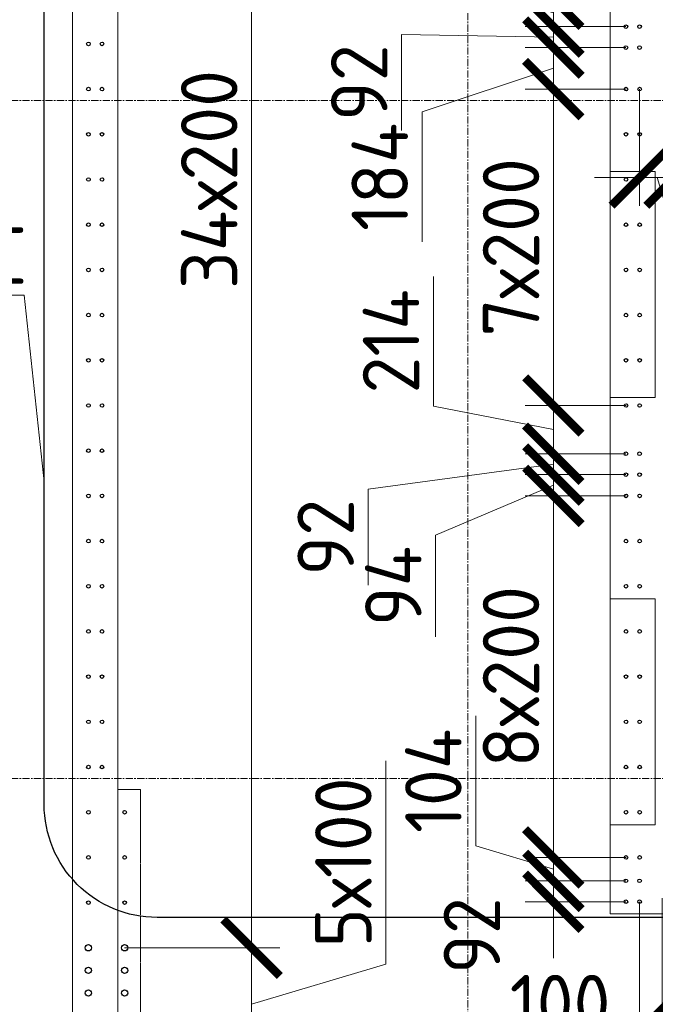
# Model space of a CAD drawing. Header units: millimetres. Extents: x -56135 to 1694203, y -446411 to -23139.
# Tile 277 of 311: x 980174 to 982988, y -72570 to -68213. Entities that reach past the tile are written whole.
import ezdxf
from ezdxf import colors
from ezdxf.entities.mleader import LeaderData, LeaderLine
from ezdxf.math import Vec2, Vec3

# ---------------------------------------------------------------- set-up
doc = ezdxf.new("R2010")
doc.units = ezdxf.units.MM
for name, pattern in [('01 Штриховая _4 мм_', [6, 3.5, -2.5]), ('______5', [1100, 800, -100, 100, -100]), ('HIDDEN2', [4.7625, 3.175, -1.5875]), ('осевая', [50.8, 31.75, -6.35, 6.35, -6.35])]:
    doc.linetypes.add(name, pattern=pattern)
for name, color, linetype, lineweight in [('1 Стены', 3, 'Continuous', 30), ('Оси', 40, '______5', 18), ('подоснова', 151, 'Continuous', 5), ('размер', 1, 'Continuous', 25), ('РАЗМЕРЫ', 1, 'Continuous', 9), ('СТЕНЫ', 3, 'Continuous', 30)]:
    doc.layers.add(name, color=color, linetype=linetype, lineweight=lineweight)
doc.styles.add('GOST-2.304_Type-B', font='GOST_Common.ttf')
doc.dimstyles.new('СПДС', dxfattribs={"dimscale": 100, "dimtxt": 2.5, "dimasz": 2.5, "dimexe": 1.25, "dimexo": 0, "dimtad": 1, "dimdec": 0, "dimtxsty": 'GOST-2.304_Type-B', "dimblk": 'ARCHTICK', "dimcen": 2.5, "dimdle": 2, "dimadec": 0, "dimazin": 2, "dimtfac": 0.75, "dimtdec": 0, "dimtmove": 1, "dimatfit": 3, "dimfxl": 1, "dimtolj": 1, "dimarcsym": 1})

# ---------------------------------------------------------------- blocks, each defined once
blk = doc.blocks.new('оси 2.2-2.3')
at = {"layer": 'Оси', "color": 16, "linetype": 'осевая', "lineweight": 0, "transparency": 33554687}
for p, q in [((494304.9, -104267.9), (494304.9, -134893.5)), ((495854.9, -104267.9), (495854.9, -134893.5)), ((468076.3, -113595.4), (524372.9, -113595.4)), ((468076.3, -116595.4), (524372.9, -116595.4))]:
    blk.add_line(p, q, dxfattribs=at)
blk = doc.blocks.new('стены тп')
at = {"layer": '1 Стены', "color": 252, "linetype": 'HIDDEN2', "lineweight": 0, "true_color": 0x939598}
for p, q in [((882440.6, -197675.6), (882440.6, -191475.6)), ((884620.3, -191475.6), (884620.3, -198025.6)), ((882240.6, -192645.6), (882240.6, -194475.6)), ((882240.6, -194475.6), (882240.6, -194595.6)), ((882240.6, -194595.6), (882240.6, -196125.6)), ((882240.6, -196125.6), (882240.6, -196245.6)), ((882240.6, -196245.6), (882240.6, -197625.6)), ((882240.6, -197625.6), (882240.6, -197675.6)), ((882240.6, -197675.6), (882240.6, -197745.6)), ((882523.6, -197675.6), (882440.6, -197675.6)), ((882540.4, -197675.6), (882523.6, -197675.6)), ((882540.4, -198925.6), (882540.4, -197675.6)), ((882240.6, -197745.6), (882240.6, -198925.6)), ((884620.3, -198025.6), (884620.3, -198225.6)), ((884620.3, -198225.6), (886790.6, -198225.6))]:
    blk.add_line(p, q, dxfattribs=at)
blk = doc.blocks.new('_ArchTick')
at = {"color": 0, "linetype": 'ByBlock', "const_width": 0.15}
blk.add_lwpolyline([(-0.5, -0.5), (0.5, 0.5)], dxfattribs=at)
blk = doc.blocks.new('*D1821')
at = {"layer": 'DEFPOINTS', "color": 0, "transparency": 16777216}
for p in [(980588.1, -65520), (980638.4, -72320, -360), (981200.4, -72320)]:
    blk.add_point(p, dxfattribs=at)
at = {"layer": 'РАЗМЕРЫ', "color": 0, "lineweight": -2, "transparency": 16777216}
for p, q in [((981200.4, -65320), (981200.4, -72520)), ((980588.1, -65520), (981325.4, -65520)), ((980638.4, -72320), (981325.4, -72320))]:
    blk.add_line(p, q, dxfattribs=at)
at = {"layer": 'РАЗМЕРЫ', "color": 0, "lineweight": -2, "transparency": 16777216, "xscale": 250, "yscale": 250, "zscale": 250}
for p, rotation in [((981200.4, -65520), 90), ((981200.4, -72320), 270)]:
    blk.add_blockref('_ArchTick', p, dxfattribs=dict(at, rotation=rotation))
at = {"layer": 'РАЗМЕРЫ', "color": 0, "transparency": 16777216, "insert": (981012.9, -68920), "char_height": 250, "attachment_point": 5, "rotation": 90, "style": 'GOST-2.304_Type-B'}
blk.add_mtext('\\A1;34х200', dxfattribs=at)
blk = doc.blocks.new('*D1822')
at = {"layer": 'DEFPOINTS', "color": 0, "transparency": 16777216}
for p in [(980638.4, -72320, -360), (980638.4, -72820, -360), (981200.4, -72820)]:
    blk.add_point(p, dxfattribs=at)
at = {"layer": 'РАЗМЕРЫ', "color": 0, "lineweight": -2, "transparency": 16777216}
for p, q in [((981794.2, -72391.9), (981794.2, -71491.9)), ((981200.4, -72120), (981200.4, -73020)), ((980638.4, -72320), (981325.4, -72320)), ((981200.4, -72570), (981794.2, -72391.9)), ((980638.4, -72820), (981325.4, -72820))]:
    blk.add_line(p, q, dxfattribs=at)
at = {"layer": 'РАЗМЕРЫ', "color": 0, "lineweight": -2, "transparency": 16777216, "xscale": 250, "yscale": 250, "zscale": 250}
for p, rotation in [((981200.4, -72320), 90), ((981200.4, -72820), 270)]:
    blk.add_blockref('_ArchTick', p, dxfattribs=dict(at, rotation=rotation))
at = {"layer": 'РАЗМЕРЫ', "color": 0, "transparency": 16777216, "insert": (981606.7, -71941.9), "char_height": 250, "attachment_point": 5, "rotation": 90, "style": 'GOST-2.304_Type-B'}
blk.add_mtext('\\A1;5х100', dxfattribs=at)
blk = doc.blocks.new('*D1824')
at = {"layer": 'DEFPOINTS', "color": 0, "transparency": 16777216}
for p in [(982850.2, -65520, -360), (982536.5, -68120), (982858.2, -68120, -360)]:
    blk.add_point(p, dxfattribs=at)
at = {"layer": 'РАЗМЕРЫ', "color": 0, "lineweight": -2, "transparency": 16777216}
for p, q in [((982536.5, -65320), (982536.5, -68320)), ((982850.2, -65520), (982411.5, -65520)), ((982858.2, -68120), (982411.5, -68120))]:
    blk.add_line(p, q, dxfattribs=at)
at = {"layer": 'РАЗМЕРЫ', "color": 0, "lineweight": -2, "transparency": 16777216, "xscale": 250, "yscale": 250, "zscale": 250}
for p, rotation in [((982536.5, -65520), 90), ((982536.5, -68120), 270)]:
    blk.add_blockref('_ArchTick', p, dxfattribs=dict(at, rotation=rotation))
at = {"layer": 'РАЗМЕРЫ', "color": 0, "transparency": 16777216, "insert": (982349, -66820), "char_height": 250, "attachment_point": 5, "rotation": 90, "style": 'GOST-2.304_Type-B'}
blk.add_mtext('\\A1;13х20', dxfattribs=at)
blk = doc.blocks.new('*D1825')
at = {"layer": 'DEFPOINTS', "color": 0, "transparency": 16777216}
for p in [(982858.2, -68120, -360), (982536.5, -68243.6), (982857.8, -68243.6, -360)]:
    blk.add_point(p, dxfattribs=at)
at = {"layer": 'РАЗМЕРЫ', "color": 0, "lineweight": -2, "transparency": 16777216}
for p, q in [((982192.8, -68078.7), (982192.8, -67503.7)), ((982536.5, -68120), (982536.5, -67870)), ((982536.5, -68181.8), (982192.8, -68078.7)), ((982858.2, -68120), (982411.5, -68120)), ((982536.5, -68120), (982536.5, -68243.6)), ((982536.5, -68120), (982536.5, -68243.6)), ((982857.8, -68243.6), (982411.5, -68243.6)), ((982536.5, -68243.6), (982536.5, -68493.6))]:
    blk.add_line(p, q, dxfattribs=at)
at = {"layer": 'РАЗМЕРЫ', "color": 0, "lineweight": -2, "transparency": 16777216, "xscale": 250, "yscale": 250, "zscale": 250}
for p, rotation in [((982536.5, -68120), 270), ((982536.5, -68243.6), 90)]:
    blk.add_blockref('_ArchTick', p, dxfattribs=dict(at, rotation=rotation))
at = {"layer": 'РАЗМЕРЫ', "color": 0, "transparency": 16777216, "insert": (982005.3, -67791.2), "char_height": 250, "attachment_point": 5, "rotation": 90, "style": 'GOST-2.304_Type-B'}
blk.add_mtext('\\A1;124', dxfattribs=at)
blk = doc.blocks.new('*D1826')
at = {"layer": 'DEFPOINTS', "color": 0, "transparency": 16777216}
for p in [(982857.8, -68243.6, -360), (982536.5, -68336), (982857.8, -68336, -360)]:
    blk.add_point(p, dxfattribs=at)
at = {"layer": 'РАЗМЕРЫ', "color": 0, "lineweight": -2, "transparency": 16777216}
for p, q in [((982536.5, -68243.6), (982536.5, -67993.6)), ((982857.8, -68243.6), (982411.5, -68243.6)), ((982536.5, -68243.6), (982536.5, -68336)), ((982536.5, -68243.6), (982536.5, -68336)), ((982536.5, -68289.8), (981864.4, -68278.8)), ((981864.4, -68278.8), (981864.4, -68703.8)), ((982857.8, -68336), (982411.5, -68336)), ((982536.5, -68336), (982536.5, -68586))]:
    blk.add_line(p, q, dxfattribs=at)
at = {"layer": 'РАЗМЕРЫ', "color": 0, "lineweight": -2, "transparency": 16777216, "xscale": 250, "yscale": 250, "zscale": 250}
for p, rotation in [((982536.5, -68243.6), 270), ((982536.5, -68336), 90)]:
    blk.add_blockref('_ArchTick', p, dxfattribs=dict(at, rotation=rotation))
at = {"layer": 'РАЗМЕРЫ', "color": 0, "transparency": 16777216, "insert": (981676.9, -68491.3), "char_height": 250, "attachment_point": 5, "rotation": 90, "style": 'GOST-2.304_Type-B'}
blk.add_mtext('\\A1;92', dxfattribs=at)
blk = doc.blocks.new('*D1827')
at = {"layer": 'DEFPOINTS', "color": 0, "transparency": 16777216}
for p in [(982857.8, -68336, -360), (982536.5, -68520), (982858.2, -68520, -360)]:
    blk.add_point(p, dxfattribs=at)
at = {"layer": 'РАЗМЕРЫ', "color": 0, "lineweight": -2, "transparency": 16777216}
for p, q in [((982536.5, -68136), (982536.5, -68720)), ((982857.8, -68336), (982411.5, -68336)), ((982536.5, -68428), (981955.7, -68621)), ((982858.2, -68520), (982411.5, -68520)), ((981955.7, -68621), (981955.7, -69196))]:
    blk.add_line(p, q, dxfattribs=at)
at = {"layer": 'РАЗМЕРЫ', "color": 0, "lineweight": -2, "transparency": 16777216, "xscale": 250, "yscale": 250, "zscale": 250}
for p, rotation in [((982536.5, -68336), 90), ((982536.5, -68520), 270)]:
    blk.add_blockref('_ArchTick', p, dxfattribs=dict(at, rotation=rotation))
at = {"layer": 'РАЗМЕРЫ', "color": 0, "transparency": 16777216, "insert": (981768.2, -68908.5), "char_height": 250, "attachment_point": 5, "rotation": 90, "style": 'GOST-2.304_Type-B'}
blk.add_mtext('\\A1;184', dxfattribs=at)
blk = doc.blocks.new('*D1828')
at = {"layer": 'DEFPOINTS', "color": 0, "transparency": 16777216}
for p in [(982858.2, -68520, -360), (982536.5, -69920), (982858.2, -69920, -360)]:
    blk.add_point(p, dxfattribs=at)
at = {"layer": 'РАЗМЕРЫ', "color": 0, "lineweight": -2, "transparency": 16777216}
for p, q in [((982536.5, -68320), (982536.5, -70120)), ((982858.2, -68520), (982411.5, -68520)), ((982858.2, -69920), (982411.5, -69920))]:
    blk.add_line(p, q, dxfattribs=at)
at = {"layer": 'РАЗМЕРЫ', "color": 0, "lineweight": -2, "transparency": 16777216, "xscale": 250, "yscale": 250, "zscale": 250}
for p, rotation in [((982536.5, -68520), 90), ((982536.5, -69920), 270)]:
    blk.add_blockref('_ArchTick', p, dxfattribs=dict(at, rotation=rotation))
at = {"layer": 'РАЗМЕРЫ', "color": 0, "transparency": 16777216, "insert": (982349, -69220), "char_height": 250, "attachment_point": 5, "rotation": 90, "style": 'GOST-2.304_Type-B'}
blk.add_mtext('\\A1;7х200', dxfattribs=at)
blk = doc.blocks.new('*D1829')
at = {"layer": 'DEFPOINTS', "color": 0, "transparency": 16777216}
for p in [(982858.2, -69920, -360), (982536.5, -70133.6), (982857.8, -70133.6, -360)]:
    blk.add_point(p, dxfattribs=at)
at = {"layer": 'РАЗМЕРЫ', "color": 0, "lineweight": -2, "transparency": 16777216}
for p, q in [((982005.3, -69923.7), (982005.3, -69348.7)), ((982536.5, -69720), (982536.5, -70333.6)), ((982536.5, -70026.8), (982005.3, -69923.7)), ((982858.2, -69920), (982411.5, -69920)), ((982857.8, -70133.6), (982411.5, -70133.6))]:
    blk.add_line(p, q, dxfattribs=at)
at = {"layer": 'РАЗМЕРЫ', "color": 0, "lineweight": -2, "transparency": 16777216, "xscale": 250, "yscale": 250, "zscale": 250}
for p, rotation in [((982536.5, -69920), 90), ((982536.5, -70133.6), 270)]:
    blk.add_blockref('_ArchTick', p, dxfattribs=dict(at, rotation=rotation))
at = {"layer": 'РАЗМЕРЫ', "color": 0, "transparency": 16777216, "insert": (981817.8, -69636.2), "char_height": 250, "attachment_point": 5, "rotation": 90, "style": 'GOST-2.304_Type-B'}
blk.add_mtext('\\A1;214', dxfattribs=at)
blk = doc.blocks.new('*D1830')
at = {"layer": 'DEFPOINTS', "color": 0, "transparency": 16777216}
for p in [(982857.8, -70133.6, -360), (982536.5, -70226), (982857.8, -70226, -360)]:
    blk.add_point(p, dxfattribs=at)
at = {"layer": 'РАЗМЕРЫ', "color": 0, "lineweight": -2, "transparency": 16777216}
for p, q in [((982536.5, -70133.6), (982536.5, -69883.6)), ((982857.8, -70133.6), (982411.5, -70133.6)), ((982536.5, -70133.6), (982536.5, -70226)), ((982536.5, -70133.6), (982536.5, -70226)), ((982536.5, -70179.8), (981715.9, -70290.8)), ((982857.8, -70226), (982411.5, -70226)), ((982536.5, -70226), (982536.5, -70476)), ((981715.9, -70290.8), (981715.9, -70715.8))]:
    blk.add_line(p, q, dxfattribs=at)
at = {"layer": 'РАЗМЕРЫ', "color": 0, "lineweight": -2, "transparency": 16777216, "xscale": 250, "yscale": 250, "zscale": 250}
for p, rotation in [((982536.5, -70133.6), 270), ((982536.5, -70226), 90)]:
    blk.add_blockref('_ArchTick', p, dxfattribs=dict(at, rotation=rotation))
at = {"layer": 'РАЗМЕРЫ', "color": 0, "transparency": 16777216, "insert": (981528.4, -70503.3), "char_height": 250, "attachment_point": 5, "rotation": 90, "style": 'GOST-2.304_Type-B'}
blk.add_mtext('\\A1;92', dxfattribs=at)
blk = doc.blocks.new('*D1831')
at = {"layer": 'DEFPOINTS', "color": 0, "transparency": 16777216}
for p in [(982857.8, -70226, -360), (982536.5, -70320), (982858.2, -70320, -360)]:
    blk.add_point(p, dxfattribs=at)
at = {"layer": 'РАЗМЕРЫ', "color": 0, "lineweight": -2, "transparency": 16777216}
for p, q in [((982536.5, -70226), (982536.5, -69976)), ((982857.8, -70226), (982411.5, -70226)), ((982536.5, -70226), (982536.5, -70320)), ((982536.5, -70226), (982536.5, -70320)), ((982536.5, -70273), (982015.4, -70493.7)), ((982858.2, -70320), (982411.5, -70320)), ((982536.5, -70320), (982536.5, -70570)), ((982015.4, -70493.7), (982015.4, -70943.7))]:
    blk.add_line(p, q, dxfattribs=at)
at = {"layer": 'РАЗМЕРЫ', "color": 0, "lineweight": -2, "transparency": 16777216, "xscale": 250, "yscale": 250, "zscale": 250}
for p, rotation in [((982536.5, -70226), 270), ((982536.5, -70320), 90)]:
    blk.add_blockref('_ArchTick', p, dxfattribs=dict(at, rotation=rotation))
at = {"layer": 'РАЗМЕРЫ', "color": 0, "transparency": 16777216, "insert": (981827.9, -70718.7), "char_height": 250, "attachment_point": 5, "rotation": 90, "style": 'GOST-2.304_Type-B'}
blk.add_mtext('\\A1;94', dxfattribs=at)
blk = doc.blocks.new('*D1832')
at = {"layer": 'DEFPOINTS', "color": 0, "transparency": 16777216}
for p in [(982858.2, -70320, -360), (982536.5, -71920), (982858.2, -71920, -360)]:
    blk.add_point(p, dxfattribs=at)
at = {"layer": 'РАЗМЕРЫ', "color": 0, "lineweight": -2, "transparency": 16777216}
for p, q in [((982536.5, -70120), (982536.5, -72120)), ((982858.2, -70320), (982411.5, -70320)), ((982858.2, -71920), (982411.5, -71920))]:
    blk.add_line(p, q, dxfattribs=at)
at = {"layer": 'РАЗМЕРЫ', "color": 0, "lineweight": -2, "transparency": 16777216, "xscale": 250, "yscale": 250, "zscale": 250}
for p, rotation in [((982536.5, -70320), 90), ((982536.5, -71920), 270)]:
    blk.add_blockref('_ArchTick', p, dxfattribs=dict(at, rotation=rotation))
at = {"layer": 'РАЗМЕРЫ', "color": 0, "transparency": 16777216, "insert": (982349, -71120), "char_height": 250, "attachment_point": 5, "rotation": 90, "style": 'GOST-2.304_Type-B'}
blk.add_mtext('\\A1;8х200', dxfattribs=at)
blk = doc.blocks.new('*D1833')
at = {"layer": 'DEFPOINTS', "color": 0, "transparency": 16777216}
for p in [(982858.2, -71920, -360), (982536.5, -72023.6), (982857.8, -72023.6, -360)]:
    blk.add_point(p, dxfattribs=at)
at = {"layer": 'РАЗМЕРЫ', "color": 0, "lineweight": -2, "transparency": 16777216}
for p, q in [((982192.8, -71868.7), (982192.8, -71293.7)), ((982536.5, -71920), (982536.5, -71670)), ((982536.5, -71971.8), (982192.8, -71868.7)), ((982858.2, -71920), (982411.5, -71920)), ((982536.5, -71920), (982536.5, -72023.6)), ((982536.5, -71920), (982536.5, -72023.6)), ((982857.8, -72023.6), (982411.5, -72023.6)), ((982536.5, -72023.6), (982536.5, -72273.6))]:
    blk.add_line(p, q, dxfattribs=at)
at = {"layer": 'РАЗМЕРЫ', "color": 0, "lineweight": -2, "transparency": 16777216, "xscale": 250, "yscale": 250, "zscale": 250}
for p, rotation in [((982536.5, -71920), 270), ((982536.5, -72023.6), 90)]:
    blk.add_blockref('_ArchTick', p, dxfattribs=dict(at, rotation=rotation))
at = {"layer": 'РАЗМЕРЫ', "color": 0, "transparency": 16777216, "insert": (982005.3, -71581.2), "char_height": 250, "attachment_point": 5, "rotation": 90, "style": 'GOST-2.304_Type-B'}
blk.add_mtext('\\A1;104', dxfattribs=at)
blk = doc.blocks.new('*D1834')
at = {"layer": 'DEFPOINTS', "color": 0, "transparency": 16777216}
for p in [(982857.8, -72023.6, -360), (982536.5, -72116), (982857.8, -72116, -360)]:
    blk.add_point(p, dxfattribs=at)
at = {"layer": 'РАЗМЕРЫ', "color": 0, "lineweight": -2, "transparency": 16777216}
for p, q in [((982536.5, -72023.6), (982536.5, -71773.6)), ((982857.8, -72023.6), (982411.5, -72023.6)), ((982536.5, -72023.6), (982536.5, -72116)), ((982857.8, -72116), (982411.5, -72116)), ((982536.5, -72116), (982536.5, -72366))]:
    blk.add_line(p, q, dxfattribs=at)
at = {"layer": 'РАЗМЕРЫ', "color": 0, "lineweight": -2, "transparency": 16777216, "xscale": 250, "yscale": 250, "zscale": 250}
for p, rotation in [((982536.5, -72023.6), 270), ((982536.5, -72116), 90)]:
    blk.add_blockref('_ArchTick', p, dxfattribs=dict(at, rotation=rotation))
at = {"layer": 'РАЗМЕРЫ', "color": 0, "transparency": 16777216, "insert": (982175.6, -72265.7), "char_height": 250, "attachment_point": 5, "rotation": 90, "style": 'GOST-2.304_Type-B'}
blk.add_mtext('\\A1;92', dxfattribs=at)
blk = doc.blocks.new('*D1835')
at = {"layer": 'DEFPOINTS', "color": 0, "transparency": 16777216}
for p in [(983073.2, -68320, -360), (982918.5, -68520, -360), (983073.2, -68911)]:
    blk.add_point(p, dxfattribs=at)
at = {"layer": 'РАЗМЕРЫ', "color": 0, "lineweight": -2, "transparency": 16777216}
for p, q in [((983073.2, -68320), (983073.2, -69036)), ((982918.5, -68520), (982918.5, -69036)), ((982718.5, -68911), (983273.2, -68911)), ((982995.8, -68911), (983174, -69504.7)), ((983174, -69504.7), (983724, -69504.7))]:
    blk.add_line(p, q, dxfattribs=at)
at = {"layer": 'РАЗМЕРЫ', "color": 0, "lineweight": -2, "transparency": 16777216, "xscale": 250, "yscale": 250, "zscale": 250, "rotation": 180}
blk.add_blockref('_ArchTick', (982918.5, -68911), dxfattribs=at)
at = {"layer": 'РАЗМЕРЫ', "color": 0, "lineweight": -2, "transparency": 16777216, "xscale": 250, "yscale": 250, "zscale": 250}
blk.add_blockref('_ArchTick', (983073.2, -68911), dxfattribs=at)
at = {"layer": 'РАЗМЕРЫ', "color": 0, "transparency": 16777216, "insert": (983449, -69317.2), "char_height": 250, "attachment_point": 5, "style": 'GOST-2.304_Type-B'}
blk.add_mtext('\\A1;155', dxfattribs=at)
blk = doc.blocks.new('*D1836')
at = {"layer": 'DEFPOINTS', "color": 0, "transparency": 16777216}
for p in [(983073.2, -68320, -360), (984673.2, -68320, -360), (984673.2, -68911)]:
    blk.add_point(p, dxfattribs=at)
at = {"layer": 'РАЗМЕРЫ', "color": 0, "lineweight": -2, "transparency": 16777216}
for p, q in [((983073.2, -68320), (983073.2, -69036)), ((984673.2, -68320), (984673.2, -69036)), ((982873.2, -68911), (984873.2, -68911))]:
    blk.add_line(p, q, dxfattribs=at)
at = {"layer": 'РАЗМЕРЫ', "color": 0, "lineweight": -2, "transparency": 16777216, "xscale": 250, "yscale": 250, "zscale": 250, "rotation": 180}
blk.add_blockref('_ArchTick', (983073.2, -68911), dxfattribs=at)
at = {"layer": 'РАЗМЕРЫ', "color": 0, "lineweight": -2, "transparency": 16777216, "xscale": 250, "yscale": 250, "zscale": 250}
blk.add_blockref('_ArchTick', (984673.2, -68911), dxfattribs=at)
at = {"layer": 'РАЗМЕРЫ', "color": 0, "transparency": 16777216, "insert": (983873.2, -68723.5), "char_height": 250, "attachment_point": 5, "style": 'GOST-2.304_Type-B'}
blk.add_mtext('\\A1;8х200', dxfattribs=at)
blk = doc.blocks.new('*D1711')
at = {"layer": 'DEFPOINTS', "color": 0, "transparency": 16777216}
for p in [(983018.2, -72100, -360), (982918.2, -72116, -360), (983018.2, -72691)]:
    blk.add_point(p, dxfattribs=at)
at = {"layer": 'РАЗМЕРЫ', "color": 0, "lineweight": -2, "transparency": 16777216}
for p, q in [((983018.2, -72100), (983018.2, -72816)), ((982918.2, -72116), (982918.2, -72816)), ((982918.2, -72691), (982668.2, -72691)), ((982918.2, -72691), (983018.2, -72691)), ((983018.2, -72691), (983268.2, -72691))]:
    blk.add_line(p, q, dxfattribs=at)
at = {"layer": 'РАЗМЕРЫ', "color": 0, "lineweight": -2, "transparency": 16777216, "xscale": 250, "yscale": 250, "zscale": 250}
blk.add_blockref('_ArchTick', (982918.2, -72691), dxfattribs=at)
at = {"layer": 'РАЗМЕРЫ', "color": 0, "lineweight": -2, "transparency": 16777216, "xscale": 250, "yscale": 250, "zscale": 250, "rotation": 180}
blk.add_blockref('_ArchTick', (983018.2, -72691), dxfattribs=at)
at = {"layer": 'РАЗМЕРЫ', "color": 0, "transparency": 16777216, "insert": (982566.2, -72564.6), "char_height": 250, "attachment_point": 5, "style": 'GOST-2.304_Type-B'}
blk.add_mtext('\\A1;100', dxfattribs=at)
blk = doc.blocks.new('_None')
blk = doc.blocks.new('*D1586')
at = {"layer": 'DEFPOINTS', "color": 0, "transparency": 16777216}
for p in [(983418.2, -72100, -200), (983018.2, -72351.9, 160), (983018.2, -72691)]:
    blk.add_point(p, dxfattribs=at)
at = {"layer": 'РАЗМЕРЫ', "color": 0, "lineweight": -2, "transparency": 16777216}
for p, q in [((983418.2, -72100), (983418.2, -72816)), ((983018.2, -72351.9), (983018.2, -72816)), ((983618.2, -72691), (982818.2, -72691)), ((983218.2, -72691), (982978.9, -73192)), ((982978.9, -73192), (982053.9, -73192))]:
    blk.add_line(p, q, dxfattribs=at)
at = {"layer": 'РАЗМЕРЫ', "color": 0, "lineweight": -2, "transparency": 16777216, "xscale": 250, "yscale": 250, "zscale": 250, "rotation": 180}
blk.add_blockref('_ArchTick', (983018.2, -72691), dxfattribs=at)
at = {"layer": 'РАЗМЕРЫ', "color": 0, "lineweight": -2, "transparency": 16777216, "xscale": 250, "yscale": 250, "zscale": 250}
blk.add_blockref('_ArchTick', (983418.2, -72691), dxfattribs=at)
at = {"layer": 'РАЗМЕРЫ', "color": 0, "transparency": 16777216, "insert": (982516.4, -73004.5), "char_height": 250, "attachment_point": 5, "style": 'GOST-2.304_Type-B'}
blk.add_mtext('\\A1;4х100', dxfattribs=at)
blk = doc.blocks.new('стены  тп')
at = {"layer": 'СТЕНЫ', "color": 251, "linetype": '01 Штриховая _4 мм_', "lineweight": 0, "true_color": 0x636466}
for p, q in [((562562.3, -326775.7, 3100), (562562.3, -320575.7, 3100)), ((564742, -320575.7, 3100), (564742, -327125.7, 3100)), ((562362.3, -321745.7, 3100), (562362.3, -323575.7, 3100)), ((562362.3, -323575.7, 3100), (562362.3, -323695.7, 3100)), ((562362.3, -323695.7, 3100), (562362.3, -325225.7, 3100)), ((562362.3, -325225.7, 3100), (562362.3, -325345.7, 3100)), ((562362.3, -325345.7, 3100), (562362.3, -326725.7, 3100)), ((562362.3, -326725.7, 3100), (562362.3, -326775.7, 3100)), ((562362.3, -326775.7, 3100), (562362.3, -326845.7, 3100)), ((562645.4, -326775.7, 3100), (562562.3, -326775.7, 3100)), ((562662.1, -326775.7, 3100), (562645.4, -326775.7, 3100)), ((562662.1, -328025.7, 3100), (562662.1, -326775.7, 3100)), ((562362.3, -326845.7, 3100), (562362.3, -328025.7, 3100)), ((564742, -327125.7, 3100), (564742, -327325.7, 3100)), ((564742, -327325.7, 3100), (566912.3, -327325.7, 3100))]:
    blk.add_line(p, q, dxfattribs=at)
blk = doc.blocks.new('прпрп')
at = {"layer": '1 Стены', "color": 252, "lineweight": 0, "true_color": 0x939598}
for p, q in [((980408.2, -72870, -200), (980408.2, -65220, -200)), ((980608.2, -65470, -200), (980608.2, -72870, -200)), ((982788.2, -72170, -200), (982788.2, -65470, -200)), ((984958.2, -72170), (982788.2, -72170))]:
    blk.add_line(p, q, dxfattribs=at)
at = {"layer": '1 Стены', "color": 4, "lineweight": 0, "elevation": 160}
for points in [[(982987.8, -68885), (982787.8, -68885), (982787.8, -69885), (982987.8, -69885)], [(982987.8, -70775.4), (982787.8, -70775.4), (982787.8, -71775.4), (982987.8, -71775.4)]]:
    blk.add_lwpolyline(points, close=True, dxfattribs=at)
at = {"layer": 'размер', "lineweight": 30}
blk.add_lwpolyline([(980704.6, -59551.1), (987431.6, -59551.1, -0.264007), (987923.8, -60158.6), (988009.2, -71685.6, -0.414214), (987509.2, -72185.6), (980782.2, -72185.6, -0.414214), (980282.2, -71685.6), (980282.2, -59806.9, -0.178364)], format="xyb", close=True, dxfattribs=at)
at = {"layer": 'РАЗМЕРЫ', "color": 4, "linetype": 'Continuous', "lineweight": 30}
for centre in [(982857.8, -68243.6, -200), (982918.2, -68243.6, -200), (980478, -68320, 160), (980538.4, -68320, 160), (982857.8, -68336, -200), (982918.2, -68336, -200), (980478, -68520, 160), (980538.4, -68520, 160), (982858.2, -68520, -200), (982918.5, -68520, -200), (980478, -68720, 160), (980538.4, -68720, 160), (982858.2, -68720, -200), (982918.5, -68720, -200), (980478, -68920, 160), (980538.4, -68920, 160), (982858.2, -68920, -200), (982918.5, -68920, -200), (980478, -69120, 160), (980538.4, -69120, 160), (982858.2, -69120, -200), (982918.5, -69120, -200), (980478, -69320, 160), (980538.4, -69320, 160), (982858.2, -69320, -200), (982918.5, -69320, -200), (980478, -69520, 160), (980538.4, -69520, 160), (982858.2, -69520, -200), (982918.5, -69520, -200), (980478, -69720, 160), (980538.4, -69720, 160), (982858.2, -69720, -200), (982918.5, -69720, -200), (980478, -69920, 160), (980538.4, -69920, 160), (982858.2, -69920, -200), (982918.5, -69920, -200), (980478, -70120, 160), (980538.4, -70120, 160), (982857.8, -70133.6, -200), (982918.2, -70133.6, -200), (982857.8, -70226, -200), (982918.2, -70226, -200), (980478, -70320, 160), (980538.4, -70320, 160), (982858.2, -70320, -200), (982918.5, -70320, -200), (980478, -70520, 160), (980538.4, -70520, 160), (982858.2, -70520, -200), (982918.5, -70520, -200), (980478, -70720, 160), (980538.4, -70720, 160), (982858.2, -70720, -200), (982918.5, -70720, -200), (980478, -70920, 160), (980538.4, -70920, 160), (982858.2, -70920, -200), (982918.5, -70920, -200), (980478, -71120, 160), (980538.4, -71120, 160), (982858.2, -71120, -200), (982918.5, -71120, -200), (980478, -71320, 160), (980538.4, -71320, 160), (982858.2, -71320, -200), (982918.5, -71320, -200), (980478, -71520, 160), (980538.4, -71520, 160), (982858.2, -71520, -200), (982918.5, -71520, -200), (980478, -71720, 160), (980638.4, -71720, 160), (982858.2, -71720, -200), (982918.5, -71720, -200), (980478, -71920, 160), (980638.4, -71920, 160), (982858.2, -71920, -200), (982918.5, -71920, -200), (982857.8, -72023.6, -200), (982918.2, -72023.6, -200), (982857.8, -72116, -200), (982918.2, -72116, -200), (980478, -72120, 160), (980638.4, -72120, 160)]:
    blk.add_circle(centre, 8, dxfattribs=at)
at = {"layer": 'РАЗМЕРЫ', "color": 5, "linetype": 'Continuous', "lineweight": 30}
for centre in [(980478, -72320, -200), (980638.4, -72320, -200), (980478, -72420, -200), (980638.4, -72420, -200), (980478, -72520, -200), (980638.4, -72520, -200)]:
    blk.add_circle(centre, 14, dxfattribs=at)
at = {"layer": 'РАЗМЕРЫ', "color": 1}
for name, p in [('оси 2.2-2.3', (486303.3, 45025.4)), ('стены тп', (98167.6, 126055.6))]:
    blk.add_blockref(name, p, dxfattribs=at)
at = {"layer": 'РАЗМЕРЫ'}
blk.add_blockref('стены  тп', (418045.9, 255155.8, -3100), dxfattribs=at)
for base, p1, p2, text, picture, middle in [((981200.4, -72320, 160), (980588.1, -65520, 160), (980638.4, -72320, -200), '34х200', '*D1821', (981012.9, -68920, 160)), ((981200.4, -72820, 160), (980638.4, -72320, -200), (980638.4, -72820, -200), '5х100', '*D1822', (981606.7, -72329.4, 160))]:
    dim = blk.add_linear_dim(base=base, p1=p1, p2=p2, angle=90, text=text, dimstyle='СПДС', dxfattribs=at)
    dim.commit()
    dim.dimension.update_dxf_attribs({"geometry": picture, "text_midpoint": middle})
at = {"layer": 'РАЗМЕРЫ', "color": 4}
for base, p1, p2, text, picture, middle in [((982536.5, -68120, 160), (982850.2, -65520, -200), (982858.2, -68120, -200), '13х20', '*D1824', (982349, -66820, 160)), ((982536.5, -69920, 160), (982858.2, -68520, -200), (982858.2, -69920, -200), '7х200', '*D1828', (982349, -69220, 160)), ((982536.5, -71920, 160), (982858.2, -70320, -200), (982858.2, -71920, -200), '8х200', '*D1832', (982349, -71120, 160))]:
    dim = blk.add_linear_dim(base=base, p1=p1, p2=p2, angle=90, text=text, dimstyle='СПДС', dxfattribs=at)
    dim.commit()
    dim.dimension.update_dxf_attribs({"geometry": picture, "text_midpoint": middle})
dim = blk.add_linear_dim(base=(982536.5, -68243.6, 160), p1=(982858.2, -68120, -200), p2=(982857.8, -68243.6, -200), angle=90, dimstyle='СПДС', dxfattribs=at)
dim.commit()
dim.dimension.update_dxf_attribs({"geometry": '*D1825', "text_midpoint": (982005.3, -68016.2, 160)})
for base, p1, p2, picture, middle in [((982536.5, -68336, 160), (982857.8, -68243.6, -200), (982857.8, -68336, -200), '*D1826', (981864.4, -68341.3, 160)), ((982536.5, -68520, 160), (982857.8, -68336, -200), (982858.2, -68520, -200), '*D1827', (981955.7, -68683.5, 160)), ((982536.5, -70133.6, 160), (982858.2, -69920, -200), (982857.8, -70133.6, -200), '*D1829', (982005.3, -69861.2, 160)), ((982536.5, -70226, 160), (982857.8, -70133.6, -200), (982857.8, -70226, -200), '*D1830', (981715.9, -70353.3, 160)), ((982536.5, -70320, 160), (982857.8, -70226, -200), (982858.2, -70320, -200), '*D1831', (982015.4, -70556.2, 160))]:
    dim = blk.add_linear_dim(base=base, p1=p1, p2=p2, angle=90, dimstyle='СПДС', dxfattribs=at)
    dim.commit()
    dim.dimension.update_dxf_attribs({"geometry": picture, "text_midpoint": middle, "dimtype": 128})
dim = blk.add_linear_dim(base=(983073.2, -68911, 160), p1=(982918.5, -68520, -200), p2=(983073.2, -68320, -200), dimstyle='СПДС', dxfattribs=at)
dim.commit()
dim.dimension.update_dxf_attribs({"geometry": '*D1835', "text_midpoint": (983236.5, -69317.2, 160)})
dim = blk.add_linear_dim(base=(984673.2, -68911, 160), p1=(983073.2, -68320, -200), p2=(984673.2, -68320, -200), text='8х200', dimstyle='СПДС', dxfattribs=at)
dim.commit()
dim.dimension.update_dxf_attribs({"geometry": '*D1836', "text_midpoint": (983873.2, -68723.5, 160)})
at = {"layer": 'РАЗМЕРЫ'}
dim = blk.add_linear_dim(base=(982536.5, -72023.6, 160), p1=(982858.2, -71920, -200), p2=(982857.8, -72023.6, -200), angle=90, dimstyle='СПДС', dxfattribs=at)
dim.commit()
dim.dimension.update_dxf_attribs({"geometry": '*D1833', "text_midpoint": (982005.3, -71806.2, 160)})
dim = blk.add_linear_dim(base=(982536.5, -72116, 160), p1=(982857.8, -72023.6, -200), p2=(982857.8, -72116, -200), angle=90, dimstyle='СПДС', dxfattribs=at)
dim.commit()
dim.dimension.update_dxf_attribs({"geometry": '*D1834', "text_midpoint": (982363.1, -72265.7, 160), "dimtype": 128})
at = {"layer": 'РАЗМЕРЫ', "color": 1}
dim = blk.add_linear_dim(base=(983018.2, -72691), p1=(983418.2, -72100, -200), p2=(983018.2, -72351.9, 160), text='4х100', dimstyle='СПДС', dxfattribs=at)
dim.commit()
dim.dimension.update_dxf_attribs({"geometry": '*D1586', "text_midpoint": (982916.4, -73192), "dimtype": 128})
at = {"layer": 'РАЗМЕРЫ'}
dim = blk.add_linear_dim(base=(983018.2, -72691, 160), p1=(982918.2, -72116, -200), p2=(983018.2, -72100, -200), dimstyle='СПДС', dxfattribs=at)
dim.commit()
dim.dimension.update_dxf_attribs({"geometry": '*D1711', "text_midpoint": (982566.2, -72752.1, 160), "dimtype": 128})
at = {"layer": 'подоснова', "color": 4, "ltscale": 0.3}
ml = blk.add_multileader_mtext('Standard', dxfattribs=at)
ml.set_content('{\\C2;поз.1 %%C16 А500С }', color=4, style='GOST-2.304_Type-B')
ml.set_leader_properties(color=256, linetype='ByLayer', lineweight=15)
ml.set_arrow_properties(name='NONE')
ml.build(insert=Vec2(0, 0))
ml.multileader.update_dxf_attribs({"text_left_attachment_type": 6, "text_right_attachment_type": 6, "dogleg_length": 0.1, "arrow_head_size": 18})
ctx = ml.context
ctx.base_point, ctx.char_height, ctx.arrow_head_size, ctx.landing_gap_size, ctx.plane_origin = Vec3(977869.2, -69432), 250, 18, 20, Vec3(984774.5, -68437.4)
ctx.left_attachment, ctx.right_attachment, ctx.text_align_type = 6, 6, 1
notes = []
notes.append((ctx, [(0, (1, 1, 0), (980193, -69432), (-1, 0), 0.1, [(0, [(980282.2, -70257.5)], 0, [])])]))
ctx.mtext.insert, ctx.mtext.width, ctx.mtext.alignment, ctx.mtext.flow_direction = Vec3(979031.1, -69132), 4075.871, 2, 5
ml = blk.add_multileader_mtext('Standard', dxfattribs=at)
ml.set_content('{\\C2;поз.1 %%C16 А500С }', color=4, style='GOST-2.304_Type-B')
ml.set_leader_properties(color=256, linetype='ByLayer', lineweight=15)
ml.set_arrow_properties(name='NONE')
ml.build(insert=Vec2(0, 0))
ml.multileader.update_dxf_attribs({"text_left_attachment_type": 6, "text_right_attachment_type": 6, "dogleg_length": 0.1, "arrow_head_size": 18})
ctx = ml.context
ctx.base_point, ctx.char_height, ctx.arrow_head_size, ctx.landing_gap_size, ctx.plane_origin = Vec3(977869.3, -69432, 160), 250, 18, 20, Vec3(984774.6, -68437.4, 160)
ctx.left_attachment, ctx.right_attachment, ctx.text_align_type = 6, 6, 1
notes.append((ctx, [(0, (1, 1, 0), (980193.1, -69432, 160), (-1, 0), 0.1, [(0, [(980282.2, -70257.5, 160)], 0, [])])]))
ctx.mtext.insert, ctx.mtext.width, ctx.mtext.alignment, ctx.mtext.flow_direction = Vec3(979031.2, -69132, 160), 4075.871, 2, 5
for ctx, leaders in notes:
    for number, flags, end, landing, length, lines in leaders:
        leader = LeaderData()
        leader.index, (leader.has_last_leader_line, leader.has_dogleg_vector, leader.attachment_direction) = number, flags
        leader.last_leader_point, leader.dogleg_vector, leader.dogleg_length = Vec3(end), Vec3(landing), length
        for number, points, colour, breaks in lines:
            line = LeaderLine()
            line.index, line.vertices, line.color, line.breaks = number, Vec3.list(points), colors.encode_raw_color(colour), breaks
            leader.lines.append(line)
        ctx.leaders.append(leader)

msp = doc.modelspace()

# ---------------------------------------------------------------- block references
at = {"layer": 'РАЗМЕРЫ'}
msp.add_blockref('прпрп', (0, 0), dxfattribs=at)

doc.saveas('drawing.dxf')
